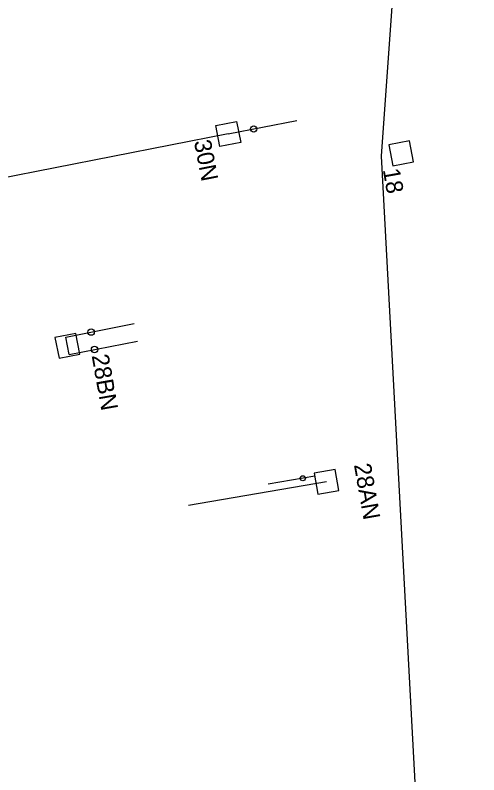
# Model space of a CAD drawing. Extents: x -545258 to -544992, y -1122311 to -1121664.
# Drawn here: x -545136.8 to -545102.8, y -1122183 to -1122127.2 of the extents above; entities that cross this region are included whole.
import ezdxf

# ---------------------------------------------------------------- set-up
doc = ezdxf.new("R2010")
doc.units = 0
doc.layers.add('SO 18-01-01_3', color=7, linetype='Continuous')
doc.layers.add('SO 18-01-01_4', color=7, linetype='Continuous')

msp = doc.modelspace()

# ---------------------------------------------------------------- linework, layer by layer
at = {"layer": 'SO 18-01-01_3'}
for p, q in [((-545121.194, -1122135.96), (-545116.167, -1122134.976)), ((-545121.194, -1122135.96), (-545151.381, -1122141.844)), ((-545133.136, -1122150.877), (-545128.108, -1122149.888)), ((-545132.884, -1122152.152), (-545133.136, -1122150.877)), ((-545132.884, -1122152.152), (-545127.857, -1122151.164)), ((-545113.977, -1122161.495), (-545124.119, -1122163.247)), ((-545114.835, -1122161.092), (-545118.259, -1122161.683))]:
    msp.add_line(p, q, dxfattribs=at)
for points in [[(-545120.579, -1122135.044), (-545120.279, -1122136.575), (-545121.81, -1122136.875), (-545122.11, -1122135.344)], [(-545109.112, -1122138.296), (-545107.581, -1122137.995), (-545107.882, -1122136.464), (-545109.413, -1122136.765)], [(-545133.924, -1122150.898), (-545133.626, -1122152.429), (-545132.095, -1122152.131), (-545132.393, -1122150.599)], [(-545114.879, -1122160.859), (-545114.613, -1122162.397), (-545113.076, -1122162.131), (-545113.341, -1122160.594)]]:
    msp.add_lwpolyline(points, close=True, dxfattribs=at)
for centre, radius in [((-545119.327, -1122135.594), 0.234), ((-545131.268, -1122150.509), 0.234), ((-545131.017, -1122151.785), 0.234), ((-545115.721, -1122161.244), 0.187)]:
    msp.add_circle(centre, radius, dxfattribs=at)
at = {"layer": 'SO 18-01-01_4'}
msp.add_lwpolyline([(-545102.793, -1122250.491), (-545106.116, -1122208.618), (-545109.928, -1122137.596), (-545106.412, -1122088.188), (-545106.367, -1122023.596), (-545108.703, -1121978.559), (-545127.424, -1121916.593), (-545139.015, -1121857.213), (-545147.82, -1121812.064), (-545159.299, -1121753.172), (-545170.035, -1121688.35), (-545174.127, -1121676.058)], dxfattribs=at)
msp.add_lwpolyline([(-545109.112, -1122138.296), (-545107.581, -1122137.995), (-545107.882, -1122136.464), (-545109.413, -1122136.765)], close=True, dxfattribs=at)

# ---------------------------------------------------------------- texts
at = {"layer": 'SO 18-01-01_3'}
for s, rotation, p in [('30N', 281.0458, (-545123.723, -1122136.509)), ('28BN', 280.027, (-545131.233, -1122152.232)), ('28AN', 280.027, (-545111.969, -1122160.251))]:
    msp.add_text(s, height=1.25, rotation=rotation, dxfattribs=at).set_placement(p)
at = {"layer": 'SO 18-01-01_4'}
msp.add_text('18', height=1.25, rotation=280.027, dxfattribs=at).set_placement((-545109.847, -1122138.586))

doc.saveas('drawing.dxf')
